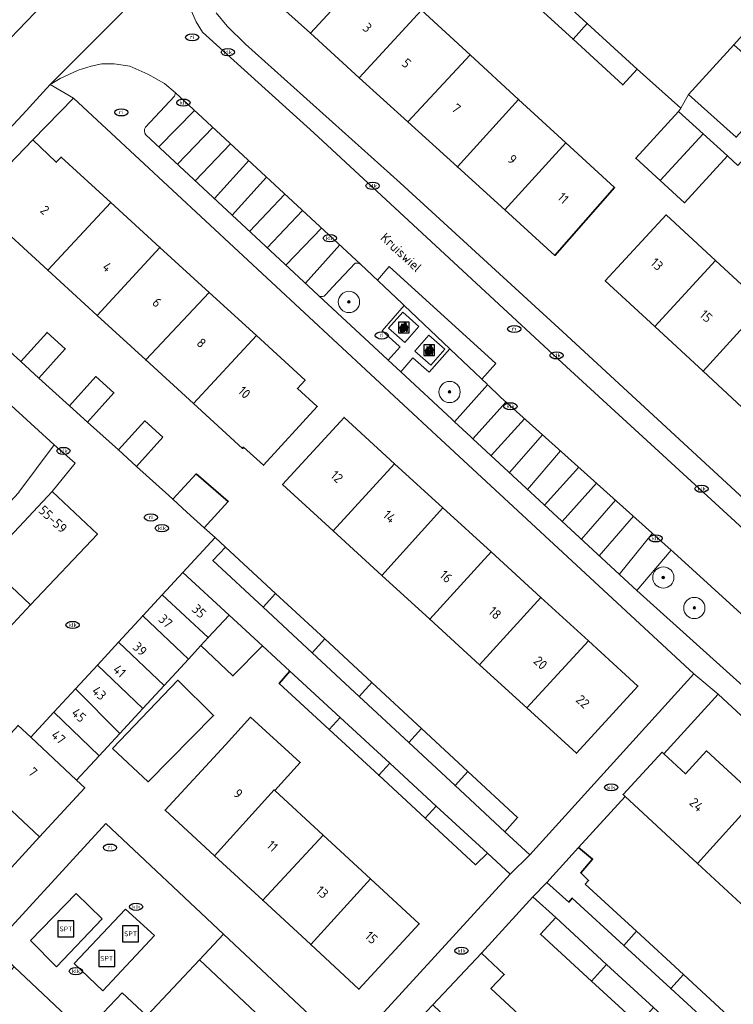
# Model space of a CAD drawing. Header units: metres. Extents: x 103671 to 105190, y 427150 to 429171.
# Tile 275 of 320: x 104139 to 104206, y 428860 to 428953. Entities that reach past the tile are written whole.
import ezdxf
from ezdxf.enums import TextEntityAlignment as Align

# ---------------------------------------------------------------- set-up
doc = ezdxf.new("R2010")
doc.units = ezdxf.units.M
for name, color, linetype, lineweight in [('B-WE-GR-BEPLANTING_CULTUUR_HEESTERS-GV', 253, 'Continuous', 18), ('B-WE-GR-BEPLANTING_CULTUUR_VASTE PLANTENVAK-GV', 253, 'Continuous', 18), ('B-WE-GR-BOOM-S', 253, 'Continuous', 25), ('B-WE-IE-AFVAL APART PLAATS-S', 253, 'Continuous', 25), ('B-WE-IE-MEUBILAIR-S', 253, 'Continuous', 25), ('B-WE-IE-MEUBILAIR_WEGMEUBILAIR-S', 253, 'Continuous', 25), ('B-WE-OG-BEBOUWING-GV', 253, 'Continuous', 35), ('B-WE-OG-BEBOUWING-T18', 7, 'Continuous', 18), ('B-WE-OG-TERREIN_ERF-GV', 253, 'Continuous', 18), ('B-WE-OG-TOPOGRAFIE-T18', 7, 'Continuous', 18), ('B-WE-VH-GESLOTENVERHARDING_BETON-GV', 253, 'Continuous', 18), ('B-WE-VH-GESLOTENVERHARDING_KUNSTSTOF-GV', 253, 'Continuous', 18), ('B-WE-VH-OPENVERHARDING-GV', 253, 'Continuous', 18), ('B-WE-VH-OPENVERHARDING_BETONSTRAATSTEEN-GV', 253, 'Continuous', 18), ('B-WE-VH-OPENVERHARDING_TEGEL-GV', 253, 'Continuous', 18), ('B-WE-VW-MARKERING_PICTOGRAM-G', 253, 'Continuous', 18)]:
    doc.layers.add(name, color=color, linetype=linetype, lineweight=lineweight)
doc.styles.add('NLCS-ISO', font='NLCS-ISO.ttf')
doc.styles.add('NLCS-ISO-M500-T18', font='NLCS-ISO.ttf', dxfattribs={"height": 0.9})

# ---------------------------------------------------------------- blocks, each defined once
blk = doc.blocks.new('SIE-AFVAL APART PLAATS-SO')
h = blk.add_hatch(color=256)
h.dxf.hatch_style = 1
h.paths.add_polyline_path([(-0.09, 0.07), (-1.76, 0.07, 0.819081), (-1.79, -0.09), (-1.4, -2.19, 0.36153), (-1.37, -2.21), (-0.47, -2.21, 0.36153), (-0.44, -2.19), (-0.05, -0.09, 0.819081)])
h.paths.add_polyline_path([(-0.16, -0.1), (-0.2, -0.33), (-0.49, -0.33), (-0.47, -0.1)], flags=16)
h.paths.add_polyline_path([(-0.55, -0.1), (-0.58, -0.33), (-0.87, -0.33), (-0.87, -0.1)], flags=16)
h.paths.add_polyline_path([(-0.22, -0.42), (-0.27, -0.73), (-0.53, -0.73), (-0.5, -0.42)], flags=16)
h.paths.add_polyline_path([(-0.58, -0.42), (-0.61, -0.73), (-0.87, -0.73), (-0.87, -0.42)], flags=16)
h.paths.add_polyline_path([(-0.95, -0.1), (-0.95, -0.33), (-1.27, -0.33), (-1.29, -0.1)], flags=16)
h.paths.add_polyline_path([(-0.95, -0.42), (-0.95, -0.73), (-1.23, -0.73), (-1.26, -0.42)], flags=16)
h.paths.add_polyline_path([(-0.29, -0.83), (-0.34, -1.09), (-0.56, -1.09), (-0.54, -0.83)], flags=16)
h.paths.add_polyline_path([(-0.62, -0.83), (-0.65, -1.09), (-0.87, -1.09), (-0.87, -0.83)], flags=16)
h.paths.add_polyline_path([(-0.95, -0.83), (-0.95, -1.09), (-1.2, -1.09), (-1.22, -0.83)], flags=16)
h.paths.add_polyline_path([(-1.35, -0.33), (-1.64, -0.33), (-1.69, -0.1), (-1.37, -0.1)], flags=16)
h.paths.add_polyline_path([(-1.34, -0.42), (-1.31, -0.73), (-1.57, -0.73), (-1.63, -0.42)], flags=16)
h.paths.add_polyline_path([(-0.36, -1.18), (-0.41, -1.44), (-0.6, -1.44), (-0.57, -1.18)], flags=16)
h.paths.add_polyline_path([(-0.65, -1.18), (-0.68, -1.44), (-0.87, -1.44), (-0.87, -1.18)], flags=16)
h.paths.add_polyline_path([(-1.3, -0.83), (-1.28, -1.09), (-1.5, -1.09), (-1.55, -0.83)], flags=16)
h.paths.add_polyline_path([(-0.95, -1.18), (-0.95, -1.44), (-1.17, -1.44), (-1.19, -1.18)], flags=16)
h.paths.add_polyline_path([(-0.42, -1.53), (-0.47, -1.79), (-0.63, -1.79), (-0.6, -1.53)], flags=16)
h.paths.add_polyline_path([(-1.27, -1.18), (-1.25, -1.44), (-1.44, -1.44), (-1.49, -1.18)], flags=16)
h.paths.add_polyline_path([(-0.69, -1.53), (-0.71, -1.79), (-0.87, -1.79), (-0.87, -1.53)], flags=16)
h.paths.add_polyline_path([(-0.95, -1.53), (-0.95, -1.79), (-1.13, -1.79), (-1.16, -1.53)], flags=16)
h.paths.add_polyline_path([(-1.24, -1.53), (-1.22, -1.79), (-1.37, -1.79), (-1.42, -1.53)], flags=16)
h.paths.add_polyline_path([(-0.49, -1.89), (-0.53, -2.13), (-0.66, -2.13), (-0.64, -1.89)], flags=16)
h.paths.add_polyline_path([(-0.72, -1.89), (-0.74, -2.13), (-0.87, -2.13), (-0.87, -1.89)], flags=16)
h.paths.add_polyline_path([(-0.95, -1.89), (-0.95, -2.13), (-1.1, -2.13), (-1.12, -1.89)], flags=16)
h.paths.add_polyline_path([(-1.21, -1.89), (-1.18, -2.13), (-1.31, -2.13), (-1.35, -1.89)], flags=16)
h.paths.add_polyline_path([(-0.19, 0.78, -0.01173), (-0.3, 0.78, -0.148797), (-0.42, 1.03, -0.136076), (-0.69, 0.87), (-0.78, 0.85, -0.038293), (-1.14, 0.96), (-1.19, 0.81, -0.243822), (-1.56, 0.45, 0.344326), (-1, 0.22, -0.139345), (-0.6, 0.22, 0.618436), (-0.56, 0.27, -0.441494), (-0.47, 0.44, 0.309048)])
h.paths.add_polyline_path([(-0.49, 0.51, 0.351556), (-0.64, 0.31, 0.121061), (-1.02, 0.29, -0.288745), (-1.45, 0.42, 0.203599), (-1.12, 0.79), (-1.09, 0.87, 0.083075), (-0.28, 0.71, -0.242261)], flags=16)
h.paths.add_polyline_path([(-0.4, 0.79, -0.023345), (-0.63, 0.82, 0.07081), (-0.46, 0.9, 0.059965)], flags=16)
h.paths.add_polyline_path([(1.12, 1.48), (-1.07, 1.48, 0.860559), (-1.08, 1.42), (0.29, 1, -0.146703), (0.53, 0.28, 0.421968), (0.56, 0.25), (1.6, 0.31, 0.450293), (1.63, 0.34, 0.122241)])
h.paths.add_polyline_path([(0.26, 1.93, 1), (1.07, 1.93, 1)])
h.paths.add_polyline_path([(1.65, 0.15, 0.429303), (1.62, 0.18), (0.55, 0.23, 0.38429), (0.51, 0.2), (0.16, -2.16, 0.83726), (0.22, -2.18), (0.99, -0.78, -0.688204), (1.05, -0.78), (1.36, -2.14, 0.84934), (1.42, -2.14)])
for p, q in [((-0.09, 0.07), (-1.76, 0.07)), ((-1.4, -2.19), (-1.79, -0.09)), ((-1.37, -0.1), (-1.69, -0.1)), ((-1.64, -0.33), (-1.69, -0.1)), ((-1.64, -0.33), (-1.35, -0.33)), ((-1.63, -0.42), (-1.34, -0.42)), ((-1.57, -0.73), (-1.63, -0.42)), ((-1.57, -0.73), (-1.31, -0.73)), ((-1.55, -0.83), (-1.3, -0.83)), ((-1.5, -1.09), (-1.55, -0.83)), ((-1.5, -1.09), (-1.28, -1.09)), ((-1.49, -1.18), (-1.27, -1.18)), ((-1.44, -1.44), (-1.49, -1.18)), ((-1.44, -1.44), (-1.25, -1.44)), ((-1.42, -1.53), (-1.24, -1.53)), ((-1.37, -1.79), (-1.42, -1.53)), ((-1.37, -1.79), (-1.22, -1.79)), ((-1.37, -2.21), (-0.47, -2.21)), ((-1.31, -2.13), (-1.35, -1.89)), ((-1.35, -1.89), (-1.21, -1.89)), ((-1.31, -2.13), (-1.18, -2.13)), ((-0.95, -0.1), (-1.29, -0.1)), ((-1.27, -0.33), (-0.95, -0.33)), ((-1.26, -0.42), (-0.95, -0.42)), ((-1.23, -0.73), (-0.95, -0.73)), ((-1.22, -0.83), (-0.95, -0.83)), ((-1.2, -1.09), (-0.95, -1.09)), ((-1.19, -1.18), (-0.95, -1.18)), ((-1.17, -1.44), (-0.95, -1.44)), ((-1.16, -1.53), (-0.95, -1.53)), ((-1.13, -1.79), (-0.95, -1.79)), ((-1.12, -1.89), (-0.95, -1.89)), ((-1.1, -2.13), (-0.95, -2.13)), ((-0.95, -0.1), (-0.95, -0.33)), ((-0.95, -0.42), (-0.95, -0.73)), ((-0.95, -0.83), (-0.95, -1.09)), ((-0.95, -1.18), (-0.95, -1.44)), ((-0.95, -1.53), (-0.95, -1.79)), ((-0.95, -1.89), (-0.95, -2.13)), ((-0.87, -0.1), (-0.87, -0.33)), ((-0.55, -0.1), (-0.87, -0.1)), ((-0.87, -0.33), (-0.58, -0.33)), ((-0.87, -0.42), (-0.87, -0.73)), ((-0.87, -0.42), (-0.58, -0.42)), ((-0.87, -0.73), (-0.61, -0.73)), ((-0.87, -0.83), (-0.62, -0.83)), ((-0.87, -0.83), (-0.87, -1.09)), ((-0.87, -1.09), (-0.65, -1.09)), ((-0.87, -1.18), (-0.65, -1.18)), ((-0.87, -1.18), (-0.87, -1.44)), ((-0.87, -1.44), (-0.68, -1.44)), ((-0.87, -1.53), (-0.69, -1.53)), ((-0.87, -1.53), (-0.87, -1.79)), ((-0.87, -1.79), (-0.71, -1.79)), ((-0.87, -1.89), (-0.87, -2.13)), ((-0.87, -1.89), (-0.72, -1.89)), ((-0.87, -2.13), (-0.74, -2.13)), ((-0.66, -2.13), (-0.53, -2.13)), ((-0.64, -1.89), (-0.49, -1.89)), ((-0.63, -1.79), (-0.47, -1.79)), ((-0.6, -1.44), (-0.41, -1.44)), ((-0.6, -1.53), (-0.42, -1.53)), ((-0.57, -1.18), (-0.36, -1.18)), ((-0.56, -1.09), (-0.34, -1.09)), ((-0.54, -0.83), (-0.29, -0.83)), ((-0.53, -0.73), (-0.27, -0.73)), ((-0.53, -2.13), (-0.49, -1.89)), ((-0.5, -0.42), (-0.22, -0.42)), ((-0.49, -0.33), (-0.2, -0.33)), ((-0.16, -0.1), (-0.47, -0.1)), ((-0.47, -1.79), (-0.42, -1.53)), ((-0.44, -2.19), (-0.05, -0.09)), ((-0.41, -1.44), (-0.36, -1.18)), ((-0.34, -1.09), (-0.29, -0.83)), ((-0.27, -0.73), (-0.22, -0.42)), ((-0.2, -0.33), (-0.16, -0.1))]:
    blk.add_line(p, q)
blk.add_lwpolyline([(-2.5, -2.51), (2.5, -2.51), (2.5, 2.49), (-2.5, 2.49)], close=True)
for points in [[(-0.78, 0.85, -0.038293), (-1.14, 0.96), (-1.19, 0.81, -0.243822), (-1.56, 0.45, 0.344326), (-1, 0.22, -0.139345), (-0.6, 0.22, 0.618436), (-0.56, 0.27, -0.441494), (-0.47, 0.44, 0.309048), (-0.19, 0.78, -0.01173), (-0.3, 0.78, -0.01173)], [(-0.78, 0.85), (-0.69, 0.87, 0.136076), (-0.42, 1.03, 0.156405), (-0.29, 0.77)], [(-0.78, 0.85), (-0.69, 0.87, 0.136076), (-0.42, 1.03, 0.148797), (-0.3, 0.78, 0.148797)], [(-0.63, 0.82, 0.07081), (-0.46, 0.9, 0.059965), (-0.4, 0.79, 0.059965)], [(-0.4, 0.79, -0.023345), (-0.63, 0.82)]]:
    blk.add_lwpolyline(points, format="xyb")
for points in [[(-1.09, 0.87), (-1.12, 0.79, -0.203599), (-1.45, 0.42, 0.288745), (-1.02, 0.29, -0.121061), (-0.64, 0.31, -0.351556), (-0.49, 0.51, 0.242261), (-0.28, 0.71, -0.083075)], [(-1.07, 1.48), (1.12, 1.48, -0.122241), (1.63, 0.34, -0.450293), (1.6, 0.31), (0.56, 0.25, -0.421968), (0.53, 0.28, 0.146703), (0.29, 1), (-1.08, 1.42, -0.860559)], [(0.55, 0.23), (1.62, 0.18, -0.429303), (1.65, 0.15), (1.42, -2.14, -0.84934), (1.36, -2.14), (1.05, -0.78, 0.688204), (0.99, -0.78), (0.22, -2.18, -0.83726), (0.16, -2.16), (0.51, 0.2, -0.38429)]]:
    blk.add_lwpolyline(points, format="xyb", close=True)
for points in [[(-1.35, -0.33), (-1.37, -0.1)], [(-1.31, -0.73), (-1.34, -0.42)], [(-1.28, -1.09), (-1.3, -0.83)], [(-1.27, -0.33), (-1.29, -0.1)], [(-1.25, -1.44), (-1.27, -1.18)], [(-1.23, -0.73), (-1.26, -0.42)], [(-1.22, -1.79), (-1.24, -1.53)], [(-1.2, -1.09), (-1.22, -0.83)], [(-1.18, -2.13), (-1.21, -1.89)], [(-1.17, -1.44), (-1.19, -1.18)], [(-1.18, -2.22), (-1.18, -2.21)], [(-1.13, -1.79), (-1.16, -1.53)], [(-1.1, -2.13), (-1.12, -1.89)], [(-0.74, -2.13), (-0.72, -1.89)], [(-0.71, -1.79), (-0.69, -1.53)], [(-0.68, -1.44), (-0.65, -1.18)], [(-0.66, -2.13), (-0.64, -1.89)], [(-0.65, -1.09), (-0.62, -0.83)], [(-0.63, -1.79), (-0.6, -1.53)], [(-0.61, -0.73), (-0.58, -0.42)], [(-0.6, -1.44), (-0.57, -1.18)], [(-0.58, -0.33), (-0.55, -0.1)], [(-0.56, -1.09), (-0.54, -0.83)], [(-0.53, -0.73), (-0.5, -0.42)], [(-0.49, -0.33), (-0.47, -0.1)]]:
    blk.add_lwpolyline(points)
blk.add_circle((0.66, 1.93), 0.401)
for centre, radius, start, end in [((-1.76, -0.01), 0.0869, 90, 247.281), ((-0.09, -0.01), 0.0869, 292.719, 90), ((-1.37, -2.18), 0.0318, 190.4943, 270), ((-0.47, -2.18), 0.0318, 270, 349.5057)]:
    blk.add_arc(centre, radius, start, end)
blk = doc.blocks.new('SIE-MEUBILAIR_PUT_KOLK-SO')
blk.add_ellipse((0, 0), major_axis=(1.25, 0), ratio=0.54)
at = {"style": 'NLCS-ISO'}
blk.add_text('klk', height=0.75, dxfattribs=at).set_placement((0.03, 0), align=Align.MIDDLE_CENTER)
blk = doc.blocks.new('SIE-MEUBILAIR_PUT_RIOOLPUT-SO')
blk.add_ellipse((0, 0), major_axis=(1.25, 0), ratio=0.54)
at = {"style": 'NLCS-ISO'}
blk.add_text('ri', height=0.75, dxfattribs=at).set_placement((-0.04, 0.07), align=Align.MIDDLE_CENTER)
blk = doc.blocks.new('SIE-WEG_SPEELTOESTEL-SO')
at = {"flags": 128}
blk.add_lwpolyline([(-3.75, -3.75), (3.75, -3.75), (3.75, 3.75), (-3.75, 3.75)], close=True, dxfattribs=at)
at = {"style": 'NLCS-ISO'}
blk.add_text('SPT', height=2.25, dxfattribs=at).set_placement((0, 0), align=Align.MIDDLE_CENTER)
blk = doc.blocks.new('SGR-BOOM_GBKN-SO')
at = {"linetype": 'ByBlock', "lineweight": 18}
h = blk.add_hatch(color=0, dxfattribs=at)
h.dxf.hatch_style = 1
edge = h.paths.add_edge_path()
edge.add_arc((0, 0), 0.25, 0, 360)
at = {"color": 0, "linetype": 'ByBlock', "lineweight": 18}
for radius in [2, 0.25]:
    blk.add_circle((0, 0), radius, dxfattribs=at)
at = {"color": 0, "linetype": 'ByBlock', "lineweight": 18, "style": 'NLCS-ISO'}
blk.add_attdef('SOORT', (2.5, 0), '', height=1.5, dxfattribs=at)

msp = doc.modelspace()

# ---------------------------------------------------------------- linework, layer by layer
at = {"layer": 'B-WE-GR-BEPLANTING_CULTUUR_HEESTERS-GV', "flags": 128}
msp.add_lwpolyline([(104167.273, 428926.682), (104173.73, 428920.69), (104173.803, 428920.622), (104174.912, 428921.884), (104174.837, 428921.95), (104173.213, 428923.376), (104175.307, 428925.757), (104175.283, 428925.78), (104175.103, 428925.951), (104171.197, 428929.66), (104170.941, 428929.763), (104170.678, 428929.765), (104168.583, 428927.513), (104167.902, 428926.78)], dxfattribs=at)
at = {"layer": 'B-WE-GR-BEPLANTING_CULTUUR_HEESTERS-GV'}
msp.add_lwpolyline([(104167.902, 428926.78, -0.413474), (104167.273, 428926.682)], format="xyb", dxfattribs=at)
at = {"layer": 'B-WE-GR-BEPLANTING_CULTUUR_HEESTERS-GV', "flags": 128}
for points in [[(104210.691, 428888.823), (104212.771, 428891.049), (104212.809, 428891.381), (104212.621, 428891.635), (104200.685, 428902.525), (104200.584, 428902.615), (104200.433, 428902.75), (104197.184, 428898.937), (104209.667, 428887.727), (104209.872, 428887.543), (104209.791, 428887.86)], [(104156.047, 428864.178), (104151.096, 428858.899), (104157.663, 428852.715), (104162.86, 428853.602), (104166.6, 428854.241), (104165.003, 428855.745)], [(104145.201, 428857.307), (104140.759, 428861.489), (104138.612, 428863.511), (104136.648, 428861.425), (104131.875, 428856.356), (104130.341, 428854.726), (104127.126, 428851.312), (104131.169, 428847.622), (104133.893, 428845.136), (104141.774, 428853.667)]]:
    msp.add_lwpolyline(points, close=True, dxfattribs=at)
at = {"layer": 'B-WE-GR-BEPLANTING_CULTUUR_VASTE PLANTENVAK-GV', "flags": 128}
msp.add_lwpolyline([(104179.58, 428921.701), (104177.636, 428919.49), (104176.114, 428920.828), (104174.976, 428919.533), (104179.793, 428915.062), (104180.048, 428914.825), (104183.147, 428918.314), (104183.097, 428918.361), (104179.644, 428921.64)], close=True, dxfattribs=at)
at = {"layer": 'B-WE-OG-BEBOUWING-GV', "flags": 128}
for points in [[(104172.355, 428957.773), (104167.758, 428962.001), (104161.851, 428955.578), (104166.469, 428951.383)], [(104171.073, 428947.2), (104176.934, 428953.563), (104172.355, 428957.773), (104166.469, 428951.383)], [(104188.027, 428956.453), (104186.672, 428954.984), (104191.188, 428950.829), (104192.53, 428952.31)], [(104175.652, 428943.041), (104181.493, 428949.371), (104176.934, 428953.563), (104171.073, 428947.2)], [(104192.53, 428952.31), (104191.188, 428950.829), (104195.867, 428946.525), (104197.22, 428947.995)], [(104202.049, 428945.634), (104206.523, 428941.601), (104209.444, 428944.827), (104210.778, 428946.301), (104206.302, 428950.31)], [(104175.652, 428943.041), (104180.308, 428938.811), (104186.063, 428945.168), (104181.493, 428949.371)], [(104184.756, 428934.77), (104190.52, 428941.07), (104186.063, 428945.168), (104180.308, 428938.811)], [(104203.423, 428941.936), (104201.12, 428944.036), (104197.091, 428939.62), (104199.385, 428937.528)], [(104205.708, 428939.851), (104203.423, 428941.936), (104199.385, 428937.528), (104201.679, 428935.435)], [(104141.753, 428929.089), (104147.693, 428935.456), (104143.01, 428939.737), (104142.567, 428939.252), (104140.36, 428941.344), (104135.02, 428935.848), (104137.409, 428933.611), (104137.135, 428933.311)], [(104190.52, 428941.07), (104184.756, 428934.77), (104189.486, 428930.473), (104195.09, 428936.867)], [(104147.693, 428935.456), (104141.753, 428929.089), (104146.425, 428924.817), (104152.311, 428931.233)], [(104198.888, 428923.777), (104204.598, 428929.995), (104199.95, 428934.292), (104194.219, 428928.093)], [(104156.938, 428927.003), (104152.311, 428931.233), (104146.425, 428924.817), (104150.981, 428920.652)], [(104204.598, 428929.995), (104198.888, 428923.777), (104203.424, 428919.582), (104209.112, 428925.821)], [(104155.465, 428916.552), (104161.387, 428922.936), (104156.938, 428927.003), (104150.981, 428920.652)], [(104207.985, 428915.366), (104213.647, 428921.629), (104209.112, 428925.821), (104203.424, 428919.582)], [(104139.216, 428920.489), (104140.924, 428918.942), (104143.408, 428921.685), (104141.7, 428923.232)], [(104161.387, 428922.936), (104155.465, 428916.552), (104160.093, 428912.321), (104160.192, 428912.429), (104162.052, 428910.729), (104167.113, 428916.264), (104165.253, 428917.965), (104165.968, 428918.747)], [(104143.799, 428916.338), (104145.508, 428914.791), (104147.991, 428917.535), (104146.282, 428919.082)], [(104152.596, 428913.364), (104150.888, 428914.911), (104148.404, 428912.168), (104150.112, 428910.621)], [(104174.4, 428910.876), (104169.637, 428915.23), (104163.855, 428908.905), (104168.608, 428904.56)], [(104168.608, 428904.56), (104173.198, 428900.364), (104178.934, 428906.731), (104174.4, 428910.876)], [(104155.735, 428909.932), (104153.518, 428907.537), (104154.858, 428906.324), (104156.493, 428904.843), (104158.744, 428907.331)], [(104135.902, 428901.594), (104140.152, 428897.59), (104146.427, 428904.25), (104142.177, 428908.254)], [(104178.934, 428906.731), (104173.198, 428900.364), (104177.704, 428896.245), (104183.487, 428902.569)], [(104158.494, 428903.031), (104157.295, 428901.774), (104162.022, 428897.38), (104163.203, 428898.668)], [(104182.398, 428891.954), (104188.16, 428898.298), (104183.487, 428902.569), (104177.704, 428896.245)], [(104138.095, 428895.407), (104140.152, 428897.59), (104135.902, 428901.594), (104133.845, 428899.411)], [(104158.82, 428896.637), (104154.472, 428900.646), (104152.513, 428898.522), (104156.866, 428894.518)], [(104156.175, 428893.769), (104156.866, 428894.518), (104152.513, 428898.522), (104150.703, 428896.56), (104154.989, 428892.483)], [(104163.203, 428898.668), (104162.022, 428897.38), (104166.641, 428893.086), (104167.817, 428894.392)], [(104188.16, 428898.298), (104182.398, 428891.954), (104186.825, 428887.907), (104192.629, 428894.212)], [(104154.989, 428892.483), (104150.703, 428896.56), (104148.427, 428894.092), (104152.713, 428890.015)], [(104158.82, 428896.637), (104156.866, 428894.518), (104156.175, 428893.769), (104159.181, 428890.905), (104161.967, 428893.736)], [(104167.817, 428894.392), (104166.641, 428893.086), (104171.059, 428888.979), (104172.251, 428890.283)], [(104146.431, 428891.927), (104150.704, 428887.837), (104152.713, 428890.015), (104148.427, 428894.092)], [(104192.629, 428894.212), (104186.825, 428887.907), (104191.507, 428883.627), (104197.289, 428889.952)], [(104150.704, 428887.837), (104146.431, 428891.927), (104144.367, 428889.689), (104148.549, 428885.5)], [(104164.548, 428891.356), (104163.537, 428890.205), (104168.233, 428885.868), (104169.264, 428887.007)], [(104147.837, 428884.064), (104151.224, 428880.94), (104157.371, 428887.167), (104154, 428890.494)], [(104172.251, 428890.283), (104171.059, 428888.979), (104175.742, 428884.626), (104176.937, 428885.942)], [(104142.346, 428887.497), (104146.606, 428883.393), (104148.549, 428885.5), (104144.367, 428889.689)], [(104146.606, 428883.393), (104142.346, 428887.497), (104140.172, 428885.14), (104144.479, 428881.086)], [(104157.462, 428873.973), (104163.076, 428880.172), (104163.123, 428880.128), (104165.521, 428882.754), (104160.847, 428887.022), (104158.475, 428884.424), (104152.799, 428878.283)], [(104169.264, 428887.007), (104168.233, 428885.868), (104172.907, 428881.551), (104173.956, 428882.681)], [(104140.172, 428885.14), (104138.971, 428886.248), (104134.7, 428881.617), (104140.988, 428875.76), (104145.247, 428880.378), (104144.479, 428881.086)], [(104176.937, 428885.942), (104175.742, 428884.626), (104180.087, 428880.587), (104181.297, 428881.901)], [(104199.726, 428883.573), (104199.565, 428883.722), (104195.888, 428879.738), (104196.082, 428879.559), (104202.91, 428873.256), (104208.507, 428879.469), (104203.756, 428883.854), (104201.762, 428881.694)], [(104173.956, 428882.681), (104172.907, 428881.551), (104177.283, 428877.509), (104178.322, 428878.655)], [(104134.7, 428881.617), (104130.393, 428876.947), (104136.659, 428871.065), (104140.988, 428875.76)], [(104181.297, 428881.901), (104180.087, 428880.587), (104184.759, 428876.244), (104185.97, 428877.571)], [(104163.123, 428880.128), (104163.076, 428880.172), (104157.462, 428873.973), (104161.99, 428869.788), (104167.678, 428875.917)], [(104178.322, 428878.655), (104177.283, 428877.509), (104182.014, 428873.14), (104183.143, 428874.21)], [(104213.047, 428875.278), (104208.507, 428879.469), (104202.91, 428873.256), (104207.391, 428869.12)], [(104167.678, 428875.917), (104161.99, 428869.788), (104166.501, 428865.619), (104172.118, 428871.814)], [(104192.332, 428871.306), (104192.644, 428871.655), (104191.906, 428872.366), (104193.027, 428873.669), (104191.709, 428874.743), (104188.731, 428871.464), (104190.781, 428869.621), (104191.12, 428869.989), (104195.958, 428865.541), (104197.153, 428866.867)], [(104172.118, 428871.814), (104166.501, 428865.619), (104171.04, 428861.423), (104176.716, 428867.564)], [(104189.552, 428868.157), (104188.115, 428866.594), (104192.918, 428862.178), (104194.343, 428863.752)], [(104197.153, 428866.867), (104195.958, 428865.541), (104200.375, 428861.48), (104201.58, 428862.792)], [(104182.474, 428850.645), (104188.246, 428857.019), (104183.458, 428861.478), (104184.712, 428862.815), (104182.565, 428864.827), (104177.982, 428859.938), (104180.14, 428857.915), (104177.598, 428855.186)], [(104194.343, 428863.752), (104192.918, 428862.178), (104197.336, 428858.117), (104198.754, 428859.698)], [(104201.58, 428862.792), (104200.375, 428861.48), (104205.025, 428857.206), (104206.231, 428858.51)]]:
    msp.add_lwpolyline(points, close=True, dxfattribs=at)
at = {"layer": 'B-WE-OG-TERREIN_ERF-GV', "flags": 128}
for points in [[(104195.09, 428936.867), (104189.486, 428930.473), (104184.756, 428934.77), (104180.308, 428938.811), (104175.652, 428943.041), (104171.073, 428947.2), (104166.469, 428951.383), (104161.851, 428955.578), (104167.758, 428962.001), (104172.355, 428957.773), (104176.934, 428953.563), (104181.493, 428949.371), (104186.063, 428945.168), (104190.52, 428941.07)], [(104168.608, 428904.56), (104163.855, 428908.905), (104169.637, 428915.23), (104174.4, 428910.876), (104178.934, 428906.731), (104183.487, 428902.569), (104188.16, 428898.298), (104192.629, 428894.212), (104197.289, 428889.952), (104191.507, 428883.627), (104186.825, 428887.907), (104182.398, 428891.954), (104177.704, 428896.245), (104173.198, 428900.364)], [(104147.837, 428884.064), (104154, 428890.494), (104157.371, 428887.167), (104151.224, 428880.94)], [(104167.678, 428875.917), (104172.118, 428871.814), (104176.716, 428867.564), (104171.04, 428861.423), (104166.501, 428865.619), (104161.99, 428869.788), (104157.462, 428873.973), (104152.799, 428878.283), (104158.475, 428884.424), (104160.847, 428887.022), (104165.521, 428882.754), (104163.123, 428880.128)]]:
    msp.add_lwpolyline(points, close=True, dxfattribs=at)
for points in [[(104206.688, 428938.957), (104205.708, 428939.851), (104201.679, 428935.435), (104199.385, 428937.528), (104197.091, 428939.62), (104201.12, 428944.036), (104201.337, 428944.342), (104197.22, 428947.995), (104195.867, 428946.525), (104191.188, 428950.829), (104186.672, 428954.984)], [(104157.601, 428953.301), (104158.645, 428952.04), (104160.357, 428950.363), (104174.906, 428937.308), (104190.237, 428923.273), (104224.309, 428891.834)], [(104136.266, 428923.16), (104139.216, 428920.489), (104141.7, 428923.232), (104143.408, 428921.685), (104140.924, 428918.942), (104143.799, 428916.338), (104146.282, 428919.082), (104147.991, 428917.535), (104145.508, 428914.791), (104148.404, 428912.168), (104150.888, 428914.911), (104152.596, 428913.364), (104150.112, 428910.621), (104153.149, 428907.871), (104153.518, 428907.537), (104155.735, 428909.932), (104158.744, 428907.331), (104156.493, 428904.843), (104157.499, 428903.932), (104158.494, 428903.031), (104163.203, 428898.668), (104167.817, 428894.392), (104172.251, 428890.283), (104176.937, 428885.942), (104181.297, 428881.901), (104185.97, 428877.571), (104184.759, 428876.244), (104187.106, 428874.062), (104202.542, 428891.104), (104178.331, 428913.535), (104144.186, 428945.281), (104140.36, 428941.344), (104142.567, 428939.252), (104143.01, 428939.737), (104147.693, 428935.456), (104152.311, 428931.233), (104156.938, 428927.003), (104161.387, 428922.936), (104165.968, 428918.747), (104165.253, 428917.965), (104167.113, 428916.264), (104162.052, 428910.729), (104160.192, 428912.429), (104160.093, 428912.321), (104155.465, 428916.552), (104150.981, 428920.652), (104146.425, 428924.817), (104141.753, 428929.089), (104137.135, 428933.311)], [(104207.985, 428915.366), (104203.424, 428919.582), (104198.888, 428923.777), (104194.219, 428928.093), (104199.95, 428934.292), (104204.598, 428929.995), (104209.112, 428925.821)], [(104139.048, 428908.196), (104142.365, 428912.646), (104126.527, 428927.109)], [(104136.608, 428865.45), (104147.225, 428877.009), (104158.293, 428866.614), (104170.019, 428855.6), (104185.278, 428872.242), (104183.143, 428874.21), (104182.014, 428873.14), (104177.283, 428877.509), (104172.907, 428881.551), (104168.233, 428885.868), (104163.537, 428890.205), (104164.548, 428891.356), (104161.967, 428893.736), (104159.181, 428890.905), (104156.175, 428893.769), (104154.989, 428892.483), (104152.713, 428890.015), (104150.704, 428887.837), (104148.549, 428885.5), (104146.606, 428883.393), (104144.479, 428881.086), (104145.247, 428880.378), (104140.988, 428875.76), (104136.659, 428871.065)], [(104241.259, 428855.4), (104204.831, 428889.194), (104199.726, 428883.573), (104201.762, 428881.694), (104203.756, 428883.854), (104208.507, 428879.469), (104213.047, 428875.278), (104217.736, 428870.95), (104222.159, 428866.867), (104226.683, 428862.692), (104231.096, 428858.619)], [(104221.075, 428856.488), (104216.502, 428860.71), (104212.059, 428864.811), (104207.391, 428869.12), (104202.91, 428873.256), (104196.082, 428879.559), (104191.709, 428874.743), (104193.027, 428873.669), (104191.906, 428872.366), (104192.644, 428871.655), (104192.332, 428871.306), (104197.153, 428866.867), (104201.58, 428862.792), (104206.231, 428858.51)], [(104197.336, 428858.117), (104192.918, 428862.178), (104188.115, 428866.594), (104189.552, 428868.157), (104187.404, 428870.116), (104182.565, 428864.827), (104184.712, 428862.815), (104183.458, 428861.478), (104188.246, 428857.019)]]:
    msp.add_lwpolyline(points, dxfattribs=at)
at = {"layer": 'B-WE-VH-GESLOTENVERHARDING_BETON-GV', "flags": 128}
for points in [[(104175.156, 428925.13), (104173.835, 428923.629), (104175.356, 428922.291), (104176.677, 428923.792)], [(104177.607, 428922.979), (104176.286, 428921.477), (104177.807, 428920.139), (104179.128, 428921.641)]]:
    msp.add_lwpolyline(points, close=True, dxfattribs=at)
at = {"layer": 'B-WE-VH-GESLOTENVERHARDING_KUNSTSTOF-GV', "flags": 128}
for points in [[(104140.146, 428865.993), (104142.577, 428863.523), (104146.894, 428868.034), (104144.444, 428870.426)], [(104144.249, 428863.834), (104146.933, 428861.267), (104151.794, 428866.479), (104149.072, 428868.968)]]:
    msp.add_lwpolyline(points, close=True, dxfattribs=at)
at = {"layer": 'B-WE-VH-OPENVERHARDING-GV', "flags": 128}
for points in [[(104150.96, 428942.534), (104153.673, 428945.453), (104153.774, 428945.79), (104152.758, 428946.652), (104151.167, 428947.551), (104149.496, 428948.286), (104148.003, 428948.508), (104146.844, 428948.509), (104145.86, 428948.302), (104144.613, 428947.905), (104142.921, 428947.12), (104141.976, 428946.565), (104144.186, 428945.281), (104178.331, 428913.535), (104202.542, 428891.104), (104204.831, 428889.194), (104241.259, 428855.4)], [(104167.273, 428926.682), (104167.196, 428926.754), (104150.989, 428941.824)], [(104242.758, 428857.027), (104226.673, 428871.953), (104209.872, 428887.543), (104209.667, 428887.727), (104197.184, 428898.937), (104196.802, 428899.28), (104181.767, 428913.23), (104181.578, 428913.406), (104180.048, 428914.825), (104179.793, 428915.062), (104174.976, 428919.533), (104173.803, 428920.622), (104173.73, 428920.69), (104167.273, 428926.682)]]:
    msp.add_lwpolyline(points, dxfattribs=at)
at = {"layer": 'B-WE-VH-OPENVERHARDING-GV'}
msp.add_lwpolyline([(104150.989, 428941.824, -0.339446), (104150.96, 428942.534)], format="xyb", dxfattribs=at)
at = {"layer": 'B-WE-VH-OPENVERHARDING-GV', "flags": 128}
for points in [[(104175.307, 428925.757), (104173.213, 428923.376), (104174.837, 428921.95), (104174.912, 428921.884), (104173.803, 428920.622), (104174.976, 428919.533), (104176.114, 428920.828), (104177.636, 428919.49), (104179.58, 428921.701)], [(104175.156, 428925.13), (104176.677, 428923.792), (104175.356, 428922.291), (104173.835, 428923.629)], [(104177.607, 428922.979), (104179.128, 428921.641), (104177.807, 428920.139), (104176.286, 428921.477)], [(104156.047, 428864.178), (104158.293, 428866.614), (104147.225, 428877.009), (104136.608, 428865.45), (104138.612, 428863.511), (104140.759, 428861.489), (104145.201, 428857.307), (104148.766, 428861.093), (104151.096, 428858.899)], [(104140.146, 428865.993), (104144.444, 428870.426), (104146.894, 428868.034), (104142.577, 428863.523)], [(104144.249, 428863.834), (104149.072, 428868.968), (104151.794, 428866.479), (104146.933, 428861.267)], [(104164.239, 428852.722), (104167.603, 428853.297), (104166.6, 428854.241), (104162.86, 428853.602), (104157.663, 428852.715), (104151.096, 428858.899), (104148.766, 428861.093), (104145.201, 428857.307), (104141.774, 428853.667), (104143.23, 428852.296), (104147.192, 428856.662), (104148.894, 428855.051), (104150.951, 428857.274), (104153.664, 428854.596), (104151.78, 428852.378), (104156.635, 428847.861), (104159.541, 428850.948), (104158.667, 428851.771), (104163.155, 428852.537)]]:
    msp.add_lwpolyline(points, close=True, dxfattribs=at)
at = {"layer": 'B-WE-VH-OPENVERHARDING_BETONSTRAATSTEEN-GV', "flags": 128}
for points in [[(104147.586, 428960.678), (104129.603, 428941.967), (104113.104, 428924.798), (104104.453, 428915.971), (104096.781, 428907.947), (104084.119, 428895.225), (104059.464, 428869.578), (104049.483, 428859.243), (104048.701, 428858.501), (104053.11, 428854.418), (104060.57, 428862.057), (104076.462, 428878.837), (104090.08, 428892.057), (104091.235, 428893.289), (104106.812, 428909.909), (104131, 428934.757), (104139.376, 428943.701), (104141.976, 428946.565), (104155.578, 428960.203)], [(104155.578, 428960.203), (104141.976, 428946.565), (104142.921, 428947.12), (104144.613, 428947.905), (104145.86, 428948.302), (104146.844, 428948.509), (104148.003, 428948.508), (104149.496, 428948.286), (104151.167, 428947.551), (104152.758, 428946.652), (104153.774, 428945.79), (104171.197, 428929.66), (104175.103, 428925.951), (104175.283, 428925.78), (104175.307, 428925.757), (104179.58, 428921.701), (104179.644, 428921.64), (104183.097, 428918.361), (104183.147, 428918.314), (104183.285, 428918.182), (104184.242, 428917.275), (104184.357, 428917.132), (104200.433, 428902.75), (104200.584, 428902.615), (104200.685, 428902.525), (104212.621, 428891.635)], [(104188.027, 428956.453), (104192.53, 428952.31), (104197.22, 428947.995), (104201.337, 428944.342), (104202.049, 428945.634), (104206.302, 428950.31), (104208.231, 428952.43), (104210.292, 428954.696)], [(104244.946, 428870.012), (104243.315, 428871.546), (104233.466, 428880.81), (104209.485, 428902.631), (104190.572, 428920.003), (104166.781, 428942.01), (104156.335, 428951.486), (104155.734, 428952.449), (104155.162, 428953.759)], [(104153.774, 428945.79), (104153.673, 428945.453), (104150.96, 428942.534)], [(104167.902, 428926.78), (104168.583, 428927.513), (104170.678, 428929.765), (104170.941, 428929.763), (104171.197, 428929.66), (104153.774, 428945.79)], [(104150.989, 428941.824), (104167.196, 428926.754), (104167.273, 428926.682)], [(104126.527, 428927.109), (104142.365, 428912.646), (104144.326, 428910.921), (104142.177, 428908.254), (104146.427, 428904.25), (104140.152, 428897.59), (104138.095, 428895.407)], [(104138.971, 428886.248), (104140.172, 428885.14), (104142.346, 428887.497), (104144.367, 428889.689), (104146.431, 428891.927), (104148.427, 428894.092), (104150.703, 428896.56), (104152.513, 428898.522), (104154.472, 428900.646), (104157.499, 428903.932), (104156.493, 428904.843), (104154.858, 428906.324), (104153.518, 428907.537), (104153.149, 428907.871), (104150.112, 428910.621), (104148.404, 428912.168), (104145.508, 428914.791), (104143.799, 428916.338), (104140.924, 428918.942), (104139.216, 428920.489), (104136.266, 428923.16)]]:
    msp.add_lwpolyline(points, dxfattribs=at)
at = {"layer": 'B-WE-VH-OPENVERHARDING_BETONSTRAATSTEEN-GV'}
for points in [[(104150.96, 428942.534, 0.339446), (104150.989, 428941.824)], [(104167.273, 428926.682, 0.413474), (104167.902, 428926.78)]]:
    msp.add_lwpolyline(points, format="xyb", dxfattribs=at)
at = {"layer": 'B-WE-VH-OPENVERHARDING_BETONSTRAATSTEEN-GV', "flags": 128}
msp.add_lwpolyline([(104181.578, 428913.406), (104181.767, 428913.23), (104196.802, 428899.28), (104197.184, 428898.937), (104200.433, 428902.75), (104184.357, 428917.132), (104184.242, 428917.275), (104183.285, 428918.182), (104183.147, 428918.314), (104180.048, 428914.825)], close=True, dxfattribs=at)
at = {"layer": 'B-WE-VH-OPENVERHARDING_TEGEL-GV', "flags": 128}
for points in [[(104000.657, 428888.944), (104011.206, 428879.442), (104012.277, 428879.121), (104028.313, 428864.392), (104028.317, 428864.388), (104035.409, 428854.734), (104036.033, 428854.149), (104036.927, 428853.311), (104037.384, 428853.802), (104037.78, 428854.182), (104044.175, 428854.058), (104048.701, 428858.501), (104049.483, 428859.243), (104059.464, 428869.578), (104084.119, 428895.225), (104096.781, 428907.947), (104104.453, 428915.971), (104113.104, 428924.798), (104129.603, 428941.967), (104147.586, 428960.678)], [(104155.162, 428953.759), (104155.734, 428952.449), (104156.335, 428951.486), (104166.781, 428942.01), (104190.572, 428920.003), (104209.485, 428902.631), (104233.466, 428880.81), (104243.315, 428871.546), (104246.737, 428875.269), (104249.173, 428872.998), (104255.739, 428867.01)], [(104202.049, 428945.634), (104201.337, 428944.342), (104201.12, 428944.036), (104203.423, 428941.936), (104205.708, 428939.851), (104206.688, 428938.957), (104209.594, 428942.255), (104212.83, 428939.274), (104217.479, 428934.998), (104221.985, 428930.852), (104226.549, 428926.654), (104231.182, 428922.392), (104235.603, 428918.325), (104240.54, 428913.784), (104242.779, 428911.721), (104235.675, 428903.985), (104231.12, 428899.072), (104224.309, 428891.834), (104190.237, 428923.273), (104174.906, 428937.308), (104160.357, 428950.363), (104158.645, 428952.04), (104157.601, 428953.301)], [(104206.523, 428941.601), (104202.049, 428945.634)], [(104174.032, 428851.856), (104172.043, 428853.672), (104170.019, 428855.6), (104158.293, 428866.614), (104156.047, 428864.178), (104165.003, 428855.745), (104166.6, 428854.241), (104167.603, 428853.297), (104169.035, 428852.01), (104169.438, 428851.647), (104170.697, 428850.473), (104170.782, 428848.261), (104172.714, 428850.215), (104205.829, 428819.91)]]:
    msp.add_lwpolyline(points, dxfattribs=at)
for points in [[(104092.456, 428892.047), (104126.527, 428927.109), (104129.045, 428929.699), (104135.02, 428935.848), (104140.36, 428941.344), (104144.186, 428945.281), (104141.976, 428946.565), (104139.376, 428943.701), (104131, 428934.757), (104106.812, 428909.909), (104091.235, 428893.289)], [(104142.177, 428908.254), (104144.326, 428910.921), (104142.365, 428912.646), (104139.048, 428908.196), (104139.024, 428908.17), (104136.947, 428905.939), (104135.482, 428904.365), (104134.782, 428903.613), (104132.668, 428901.341), (104130.735, 428899.265), (104131.325, 428898.634), (104132.216, 428897.682), (104133.845, 428899.411), (104135.902, 428901.594)], [(104171.059, 428888.979), (104166.641, 428893.086), (104162.022, 428897.38), (104157.295, 428901.774), (104158.494, 428903.031), (104157.499, 428903.932), (104154.472, 428900.646), (104158.82, 428896.637), (104161.967, 428893.736), (104164.548, 428891.356), (104169.264, 428887.007), (104173.956, 428882.681), (104178.322, 428878.655), (104183.143, 428874.21), (104185.278, 428872.242), (104187.106, 428874.062), (104184.759, 428876.244), (104180.087, 428880.587), (104175.742, 428884.626)], [(104191.709, 428874.743), (104196.082, 428879.559), (104195.888, 428879.738), (104199.565, 428883.722), (104199.726, 428883.573), (104204.831, 428889.194), (104202.542, 428891.104), (104187.106, 428874.062), (104185.278, 428872.242), (104170.019, 428855.6), (104172.043, 428853.672), (104177.982, 428859.938), (104182.565, 428864.827), (104187.404, 428870.116), (104188.731, 428871.464)], [(104205.025, 428857.206), (104200.375, 428861.48), (104195.958, 428865.541), (104191.12, 428869.989), (104190.781, 428869.621), (104188.731, 428871.464), (104187.404, 428870.116), (104189.552, 428868.157), (104194.343, 428863.752), (104198.754, 428859.698), (104203.388, 428855.438), (104207.868, 428851.319), (104212.523, 428847.039), (104216.929, 428842.989), (104221.868, 428838.491), (104223.942, 428836.602), (104225.545, 428838.342), (104218.539, 428844.782), (104214.145, 428848.822), (104209.501, 428853.091)]]:
    msp.add_lwpolyline(points, close=True, dxfattribs=at)
at = {"layer": 'B-WE-VW-MARKERING_PICTOGRAM-G', "flags": 128}
for points in [[(104152.212, 428940.687), (104155.574, 428944.123)], [(104153.954, 428939.067), (104157.307, 428942.519)], [(104155.625, 428937.513), (104158.971, 428940.979)], [(104157.44, 428935.826), (104160.675, 428939.402)], [(104159.114, 428934.269), (104162.352, 428937.848)], [(104160.754, 428932.744), (104164.076, 428936.252)], [(104162.419, 428931.196), (104165.735, 428934.717)], [(104164.169, 428929.569), (104167.533, 428933.052)], [(104166.007, 428927.859), (104169.229, 428931.482)], [(104172.79, 428928.148), (104173.899, 428929.438)], [(104173.899, 428929.438), (104183.917, 428920.307)], [(104183.917, 428920.307), (104182.607, 428918.826)], [(104181.772, 428913.225), (104184.886, 428916.705)], [(104183.485, 428911.636), (104186.627, 428915.102)], [(104185.199, 428910.045), (104188.307, 428913.598)], [(104186.916, 428908.453), (104190.002, 428912.082)], [(104188.495, 428906.987), (104191.73, 428910.536)], [(104190.164, 428905.439), (104193.402, 428909.04)], [(104191.969, 428903.764), (104195.191, 428907.44)], [(104193.642, 428902.212), (104196.869, 428905.939)], [(104195.532, 428900.459), (104198.67, 428904.327)]]:
    msp.add_lwpolyline(points, dxfattribs=at)

# ---------------------------------------------------------------- block references
at = {"layer": 'B-WE-GR-BOOM-S', "xscale": 0.5, "yscale": 0.5, "zscale": 0.5}
for p in [(104170.1, 428926.1), (104179.566, 428917.626), (104199.68, 428900.167), (104202.6, 428897.3)]:
    msp.add_blockref('SGR-BOOM_GBKN-SO', p, dxfattribs=at)
at = {"layer": 'B-WE-IE-AFVAL APART PLAATS-S', "xscale": 0.2, "yscale": 0.2, "zscale": 0.2}
for p in [(104175.267, 428923.711), (104177.662, 428921.57)]:
    msp.add_blockref('SIE-AFVAL APART PLAATS-SO', p, dxfattribs=at)
at = {"layer": 'B-WE-IE-MEUBILAIR-S', "xscale": 0.5, "yscale": 0.5, "zscale": 0.5}
for name, p in [('SIE-MEUBILAIR_PUT_RIOOLPUT-SO', (104155.349, 428951.003)), ('SIE-MEUBILAIR_PUT_KOLK-SO', (104158.71, 428949.61)), ('SIE-MEUBILAIR_PUT_KOLK-SO', (104154.52, 428944.86)), ('SIE-MEUBILAIR_PUT_RIOOLPUT-SO', (104148.683, 428943.941)), ('SIE-MEUBILAIR_PUT_KOLK-SO', (104172.33, 428937.03)), ('SIE-MEUBILAIR_PUT_KOLK-SO', (104168.31, 428932.1)), ('SIE-MEUBILAIR_PUT_RIOOLPUT-SO', (104173.185, 428922.946)), ('SIE-MEUBILAIR_PUT_RIOOLPUT-SO', (104185.657, 428923.556)), ('SIE-MEUBILAIR_PUT_KOLK-SO', (104189.64, 428921.07)), ('SIE-MEUBILAIR_PUT_KOLK-SO', (104185.29, 428916.28)), ('SIE-MEUBILAIR_PUT_KOLK-SO', (104143.24, 428912.08)), ('SIE-MEUBILAIR_PUT_KOLK-SO', (104203.28, 428908.52)), ('SIE-MEUBILAIR_PUT_RIOOLPUT-SO', (104151.465, 428905.818)), ('SIE-MEUBILAIR_PUT_KOLK-SO', (104152.5, 428904.81)), ('SIE-MEUBILAIR_PUT_KOLK-SO', (104198.96, 428903.85)), ('SIE-MEUBILAIR_PUT_KOLK-SO', (104144.1, 428895.7)), ('SIE-MEUBILAIR_PUT_KOLK-SO', (104194.77, 428880.42)), ('SIE-MEUBILAIR_PUT_RIOOLPUT-SO', (104147.618, 428874.747)), ('SIE-MEUBILAIR_PUT_KOLK-SO', (104150.07, 428869.18)), ('SIE-MEUBILAIR_PUT_KOLK-SO', (104180.68, 428865.04)), ('SIE-MEUBILAIR_PUT_KOLK-SO', (104144.41, 428863.12))]:
    msp.add_blockref(name, p, dxfattribs=at)
at = {"layer": 'B-WE-IE-MEUBILAIR_WEGMEUBILAIR-S', "xscale": 0.2, "yscale": 0.2, "zscale": 0.2}
for p in [(104143.473, 428867.095), (104149.557, 428866.632), (104147.309, 428864.317)]:
    msp.add_blockref('SIE-WEG_SPEELTOESTEL-SO', p, dxfattribs=at)

# ---------------------------------------------------------------- texts
at = {"layer": 'B-WE-OG-BEBOUWING-T18', "style": 'NLCS-ISO-M500-T18'}
for s, rotation, p in [('3', 317.7, (104171.832, 428951.915)), ('5', 317.8, (104175.516, 428948.568)), ('7', 317.7, (104180.196, 428944.317)), ('9', 317.7, (104185.474, 428939.522)), ('11', 317.4, (104190.259, 428935.876)), ('2', 317.6, (104141.486, 428934.753)), ('4', 317.6, (104147.354, 428929.387)), ('13', 317.2, (104199.081, 428929.648)), ('6', 317.6, (104152.049, 428926.053)), ('15', 317.2, (104203.709, 428924.767)), ('8', 317.6, (104156.22, 428922.24)), ('10', 317.6, (104160.259, 428917.589)), ('12', 317.6, (104168.964, 428909.654)), ('55-59', 316.7, (104142.25, 428905.649)), ('14', 317.6, (104173.911, 428905.903)), ('16', 317.6, (104179.239, 428900.261)), ('35', 317.3, (104156, 428897)), ('18', 317.6, (104183.841, 428896.826)), ('37', 317.3, (104152.848, 428896.062)), ('39', 317.3, (104150.434, 428893.444)), ('20', 317.6, (104188.126, 428892.137)), ('41', 317.3, (104148.518, 428891.367)), ('43', 317.3, (104146.602, 428889.289)), ('22', 317.6, (104192.111, 428888.495)), ('45', 317.3, (104144.686, 428887.212)), ('47', 317.3, (104142.77, 428885.134)), ('7', 317.3, (104140.358, 428881.852)), ('9', 317.3, (104159.675, 428879.829)), ('24', 317.3, (104202.813, 428878.789)), ('11', 317.2, (104162.897, 428874.889)), ('13', 317.3, (104167.588, 428870.554)), ('15', 317.3, (104172.209, 428866.283))]:
    msp.add_text(s, height=0.9, rotation=rotation, dxfattribs=at).set_placement(p, align=Align.MIDDLE)
at = {"layer": 'B-WE-OG-TOPOGRAFIE-T18', "style": 'NLCS-ISO-M500-T18'}
msp.add_text('Kruiswiel', height=0.9, rotation=317.2, dxfattribs=at).set_placement((104175.022, 428930.761), align=Align.MIDDLE)

doc.saveas('drawing.dxf')
